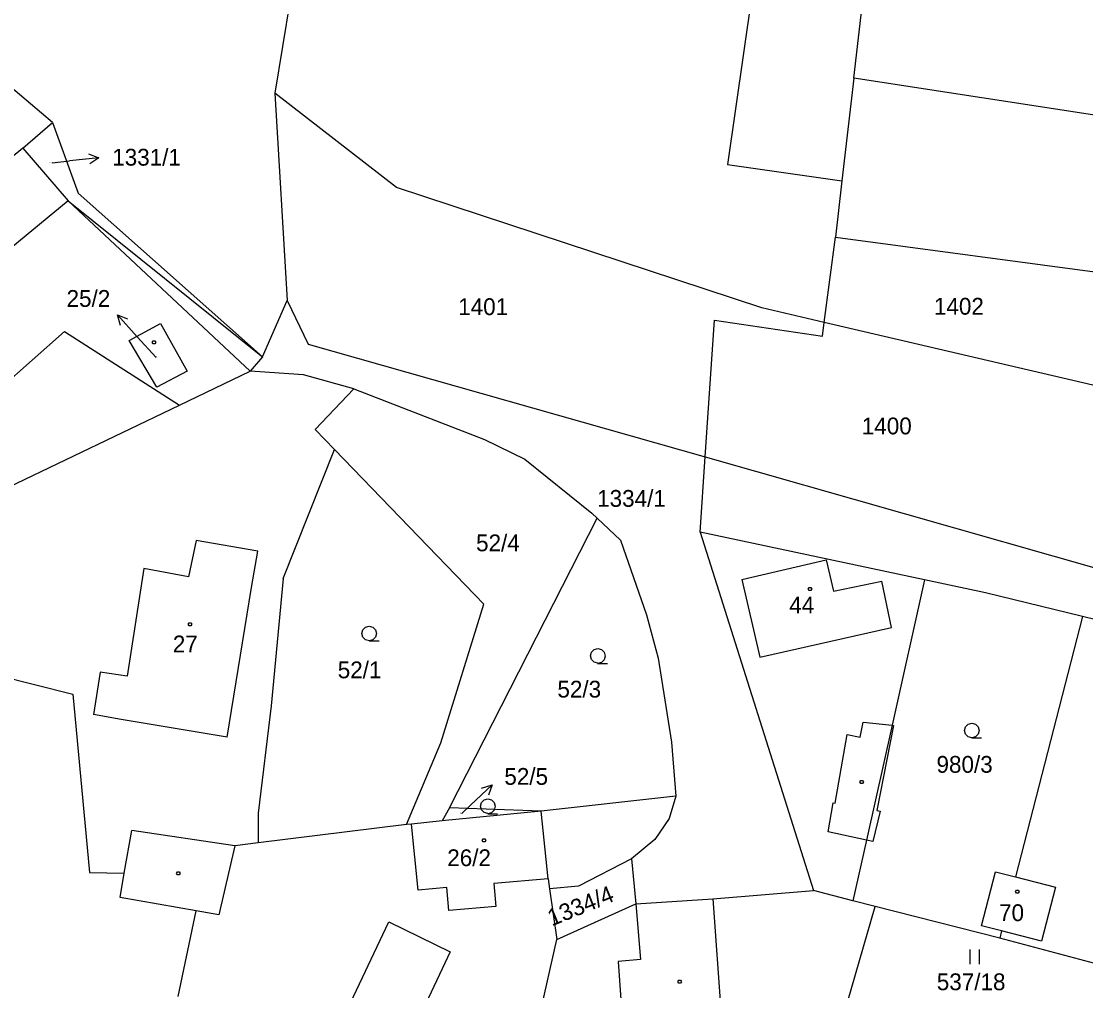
# Model space of a CAD drawing. Extents: x -852001 to -842497, y -1063614 to -1052182.
# Drawn here: x -844473.2 to -844365.4, y -1061624.2 to -1061526.1 of the extents above; entities that cross this region are included whole.
import ezdxf

# ---------------------------------------------------------------- set-up
doc = ezdxf.new("R2010")
doc.units = 0
for name, color, linetype in [('Default', 7, 'Continuous'), ('KN_HRANICE', 7, 'Continuous'), ('KN_KULTURY', 7, 'Continuous'), ('KN_PARCELY', 7, 'Continuous'), ('KN_SLUCKY', 7, 'Continuous')]:
    doc.layers.add(name, color=color, linetype=linetype)

# ---------------------------------------------------------------- blocks, each defined once
blk = doc.blocks.new('304')
at = {"layer": 'Default'}
blk.add_lwpolyline([(0, 0), (-0.38, 0.1), (-0.65, 0.37), (-0.75, 0.74), (-0.65, 1.11), (-0.38, 1.38), (-0.01, 1.48), (0.36, 1.38), (0.63, 1.11), (0.73, 0.73), (0.63, 0.35), (0.36, 0.08), (-0.02, -0.02), (0.98, -0.02)], dxfattribs=at)
blk = doc.blocks.new('306')
at = {"layer": 'Default'}
for p, q in [((-0.5, 1.5), (-0.5, 0)), ((0.5, 0), (0.5, 1.5))]:
    blk.add_line(p, q, dxfattribs=at)
blk = doc.blocks.new('NAHRADNI_SYMBOL')
at = {"layer": 'Default'}
blk.add_lwpolyline([(0.09, 0.15), (0.18, 0), (0.09, -0.15), (-0.09, -0.15), (-0.18, 0), (-0.09, 0.15), (0.09, 0.15)], dxfattribs=at)
blk = doc.blocks.new('10292')
at = {"layer": 'Default'}
blk.add_line((0, 3), (0, 0), dxfattribs=at)
blk.add_lwpolyline([(-0.5, 2), (0, 3), (0.5, 2)], dxfattribs=at)
blk = doc.blocks.new('402')
at = {"layer": 'Default'}
blk.add_lwpolyline([(0.09, 0.15), (0.18, 0), (0.09, -0.15), (-0.09, -0.15), (-0.18, 0), (-0.09, 0.15), (0.09, 0.15)], dxfattribs=at)

msp = doc.modelspace()

# ---------------------------------------------------------------- linework, layer by layer
at = {"layer": 'KN_HRANICE'}
for p, q in [((-844388.92, -1061531.86), (-844387.54, -1061520.17)), ((-844388.92, -1061531.86), (-844387.54, -1061520.17)), ((-844445.93, -1061523.92), (-844447.49, -1061533.39)), ((-844445.93, -1061523.92), (-844447.49, -1061533.39)), ((-844470, -1061536.35), (-844477.9, -1061529.66)), ((-844470, -1061536.35), (-844477.9, -1061529.66)), ((-844388.92, -1061531.86), (-844390.11, -1061542.25)), ((-844388.92, -1061531.86), (-844390.11, -1061542.25)), ((-844353.34, -1061537.33), (-844388.92, -1061531.86)), ((-844353.34, -1061537.33), (-844388.92, -1061531.86)), ((-844435.17, -1061542.92), (-844447.49, -1061533.39)), ((-844447.49, -1061533.39), (-844446.24, -1061554.35)), ((-844435.17, -1061542.92), (-844447.49, -1061533.39)), ((-844447.49, -1061533.39), (-844446.24, -1061554.35)), ((-844473.01, -1061538.94), (-844470, -1061536.35)), ((-844473.01, -1061538.94), (-844470, -1061536.35)), ((-844470, -1061536.35), (-844467.4, -1061543.5)), ((-844470, -1061536.35), (-844467.4, -1061543.5)), ((-844473.01, -1061538.94), (-844480.27, -1061544.97)), ((-844473.01, -1061538.94), (-844480.27, -1061544.97)), ((-844473.01, -1061538.94), (-844468.42, -1061544.28)), ((-844473.01, -1061538.94), (-844468.42, -1061544.28)), ((-844390.11, -1061542.25), (-844390.76, -1061547.96)), ((-844390.11, -1061542.25), (-844390.76, -1061547.96)), ((-844467.4, -1061543.5), (-844448.75, -1061560.05)), ((-844467.4, -1061543.5), (-844448.75, -1061560.05)), ((-844398.2, -1061555.11), (-844435.17, -1061542.92)), ((-844398.2, -1061555.11), (-844435.17, -1061542.92)), ((-844468.42, -1061544.28), (-844448.75, -1061560.05)), ((-844468.42, -1061544.28), (-844448.75, -1061560.05)), ((-844391.89, -1061556.58), (-844390.76, -1061547.96)), ((-844391.89, -1061556.58), (-844390.76, -1061547.96)), ((-844390.76, -1061547.96), (-844361.35, -1061551.88)), ((-844390.76, -1061547.96), (-844361.35, -1061551.88)), ((-844448.75, -1061560.05), (-844446.24, -1061554.35)), ((-844448.75, -1061560.05), (-844446.24, -1061554.35)), ((-844446.24, -1061554.35), (-844444.11, -1061558.8)), ((-844446.24, -1061554.35), (-844444.11, -1061558.8)), ((-844391.89, -1061556.58), (-844398.2, -1061555.11)), ((-844391.89, -1061556.58), (-844398.2, -1061555.11)), ((-844462.24, -1061558.4), (-844459.06, -1061556.7)), ((-844462.24, -1061558.4), (-844459.06, -1061556.7)), ((-844459.06, -1061556.7), (-844456.35, -1061561.53)), ((-844459.06, -1061556.7), (-844456.35, -1061561.53)), ((-844403.95, -1061570.2), (-844403.02, -1061556.36)), ((-844403.95, -1061570.2), (-844403.02, -1061556.36)), ((-844403.02, -1061556.36), (-844392.07, -1061557.99)), ((-844403.02, -1061556.36), (-844392.07, -1061557.99)), ((-844392.07, -1061557.99), (-844391.89, -1061556.58)), ((-844392.07, -1061557.99), (-844391.89, -1061556.58)), ((-844363.72, -1061563.16), (-844391.89, -1061556.58)), ((-844363.72, -1061563.16), (-844391.89, -1061556.58)), ((-844475.34, -1061563.31), (-844468.77, -1061557.5)), ((-844475.34, -1061563.31), (-844468.77, -1061557.5)), ((-844468.77, -1061557.5), (-844457.13, -1061564.94)), ((-844468.77, -1061557.5), (-844457.13, -1061564.94)), ((-844459.44, -1061563.15), (-844462.24, -1061558.4)), ((-844459.44, -1061563.15), (-844462.24, -1061558.4)), ((-844444.11, -1061558.8), (-844403.95, -1061570.2)), ((-844444.11, -1061558.8), (-844403.95, -1061570.2)), ((-844448.75, -1061560.05), (-844450, -1061561.52)), ((-844448.75, -1061560.05), (-844450, -1061561.52)), ((-844456.35, -1061561.53), (-844459.44, -1061563.15)), ((-844456.35, -1061561.53), (-844459.44, -1061563.15)), ((-844457.13, -1061564.94), (-844450, -1061561.52)), ((-844457.13, -1061564.94), (-844450, -1061561.52)), ((-844444.59, -1061561.88), (-844450, -1061561.52)), ((-844444.59, -1061561.88), (-844450, -1061561.52)), ((-844439.49, -1061563.31), (-844444.59, -1061561.88)), ((-844439.49, -1061563.31), (-844444.59, -1061561.88)), ((-844443.41, -1061567.42), (-844439.49, -1061563.31)), ((-844443.41, -1061567.42), (-844439.49, -1061563.31)), ((-844439.49, -1061563.31), (-844426.27, -1061568.44)), ((-844439.49, -1061563.31), (-844426.27, -1061568.44)), ((-844474.43, -1061573.26), (-844457.13, -1061564.94)), ((-844474.43, -1061573.26), (-844457.13, -1061564.94)), ((-844441.46, -1061569.44), (-844443.41, -1061567.42)), ((-844441.46, -1061569.44), (-844443.41, -1061567.42)), ((-844426.27, -1061568.44), (-844422.18, -1061570.43)), ((-844426.27, -1061568.44), (-844422.18, -1061570.43)), ((-844446.64, -1061582.48), (-844441.46, -1061569.44)), ((-844446.64, -1061582.48), (-844441.46, -1061569.44)), ((-844426.34, -1061585.08), (-844441.46, -1061569.44)), ((-844426.34, -1061585.08), (-844441.46, -1061569.44)), ((-844422.18, -1061570.43), (-844415.41, -1061575.89)), ((-844422.18, -1061570.43), (-844415.41, -1061575.89)), ((-844404.46, -1061577.82), (-844403.95, -1061570.2)), ((-844404.46, -1061577.82), (-844403.95, -1061570.2)), ((-844403.95, -1061570.2), (-844363.66, -1061581.64)), ((-844403.95, -1061570.2), (-844363.66, -1061581.64)), ((-844415.41, -1061575.89), (-844414.88, -1061576.38)), ((-844415.41, -1061575.89), (-844414.88, -1061576.38)), ((-844429.81, -1061605.69), (-844414.88, -1061576.38)), ((-844429.81, -1061605.69), (-844414.88, -1061576.38)), ((-844414.88, -1061576.38), (-844412.5, -1061578.61)), ((-844414.88, -1061576.38), (-844412.5, -1061578.61)), ((-844404.46, -1061577.82), (-844393, -1061614.07)), ((-844381.76, -1061582.63), (-844404.46, -1061577.82)), ((-844404.46, -1061577.82), (-844393, -1061614.07)), ((-844381.76, -1061582.63), (-844404.46, -1061577.82)), ((-844412.5, -1061578.61), (-844409.87, -1061586.18)), ((-844412.5, -1061578.61), (-844409.87, -1061586.18)), ((-844446.64, -1061582.48), (-844447.87, -1061595.38)), ((-844446.64, -1061582.48), (-844447.87, -1061595.38)), ((-844381.76, -1061582.63), (-844385.04, -1061597.34)), ((-844381.76, -1061582.63), (-844385.04, -1061597.34)), ((-844375.58, -1061583.94), (-844381.76, -1061582.63)), ((-844375.58, -1061583.94), (-844381.76, -1061582.63)), ((-844365.77, -1061586.33), (-844375.58, -1061583.94)), ((-844365.77, -1061586.33), (-844375.58, -1061583.94)), ((-844430.7, -1061599.13), (-844426.34, -1061585.08)), ((-844430.7, -1061599.13), (-844426.34, -1061585.08)), ((-844409.87, -1061586.18), (-844408.69, -1061590.57)), ((-844409.87, -1061586.18), (-844408.69, -1061590.57)), ((-844365.77, -1061586.33), (-844372.54, -1061612.69)), ((-844365.77, -1061586.33), (-844372.54, -1061612.69)), ((-844326.87, -1061595.82), (-844365.77, -1061586.33)), ((-844326.87, -1061595.82), (-844365.77, -1061586.33)), ((-844408.69, -1061590.57), (-844407.36, -1061599.06)), ((-844408.69, -1061590.57), (-844407.36, -1061599.06)), ((-844478.86, -1061591.44), (-844467.93, -1061594.19)), ((-844478.86, -1061591.44), (-844467.93, -1061594.19)), ((-844467.93, -1061594.19), (-844466.24, -1061612.23)), ((-844467.93, -1061594.19), (-844466.24, -1061612.23)), ((-844447.87, -1061595.38), (-844449.19, -1061606.24)), ((-844447.87, -1061595.38), (-844449.19, -1061606.24)), ((-844385.04, -1061597.34), (-844387.63, -1061608.98)), ((-844385.04, -1061597.34), (-844387.63, -1061608.98)), ((-844434.17, -1061607.4), (-844430.7, -1061599.13)), ((-844434.17, -1061607.4), (-844430.7, -1061599.13)), ((-844407.36, -1061599.06), (-844406.9, -1061604.52)), ((-844407.36, -1061599.06), (-844406.9, -1061604.52)), ((-844406.9, -1061604.52), (-844420.55, -1061606.03)), ((-844406.9, -1061604.52), (-844420.55, -1061606.03)), ((-844406.9, -1061604.52), (-844407.58, -1061606.77)), ((-844406.9, -1061604.52), (-844407.58, -1061606.77)), ((-844449.19, -1061606.24), (-844449.19, -1061609.24)), ((-844449.19, -1061606.24), (-844449.19, -1061609.24)), ((-844429.81, -1061605.69), (-844430.56, -1061607.03)), ((-844429.81, -1061605.69), (-844430.56, -1061607.03)), ((-844420.55, -1061606.03), (-844430.56, -1061607.03)), ((-844420.55, -1061606.03), (-844430.56, -1061607.03)), ((-844420.55, -1061606.03), (-844429.81, -1061605.69)), ((-844420.55, -1061606.03), (-844429.81, -1061605.69)), ((-844433.67, -1061607.34), (-844434.17, -1061607.4)), ((-844433.67, -1061607.34), (-844434.17, -1061607.4)), ((-844430.56, -1061607.03), (-844433.67, -1061607.34)), ((-844430.56, -1061607.03), (-844433.67, -1061607.34)), ((-844407.58, -1061606.77), (-844409.04, -1061608.91)), ((-844407.58, -1061606.77), (-844409.04, -1061608.91)), ((-844434.17, -1061607.4), (-844449.19, -1061609.24)), ((-844434.17, -1061607.4), (-844449.19, -1061609.24)), ((-844451.53, -1061609.53), (-844453.15, -1061616.52)), ((-844451.53, -1061609.53), (-844453.15, -1061616.52)), ((-844449.19, -1061609.24), (-844451.53, -1061609.53)), ((-844449.19, -1061609.24), (-844451.53, -1061609.53)), ((-844409.04, -1061608.91), (-844411.39, -1061610.86)), ((-844409.04, -1061608.91), (-844411.39, -1061610.86)), ((-844387.63, -1061608.98), (-844389, -1061615.11)), ((-844387.63, -1061608.98), (-844389, -1061615.11)), ((-844411.39, -1061610.86), (-844416.78, -1061613.62)), ((-844411.39, -1061610.86), (-844416.78, -1061613.62)), ((-844411.39, -1061610.86), (-844410.98, -1061615.41)), ((-844411.39, -1061610.86), (-844410.98, -1061615.41)), ((-844466.24, -1061612.23), (-844462.73, -1061612.31)), ((-844466.24, -1061612.23), (-844462.73, -1061612.31)), ((-844463.16, -1061614.78), (-844462.73, -1061612.31)), ((-844463.16, -1061614.78), (-844462.73, -1061612.31)), ((-844416.78, -1061613.62), (-844419.7, -1061613.9)), ((-844416.78, -1061613.62), (-844419.7, -1061613.9)), ((-844455.44, -1061616.12), (-844463.16, -1061614.78)), ((-844455.44, -1061616.12), (-844463.16, -1061614.78)), ((-844419.7, -1061613.9), (-844418.97, -1061619.01)), ((-844419.7, -1061613.9), (-844418.97, -1061619.01)), ((-844410.98, -1061615.41), (-844403.17, -1061614.92)), ((-844410.98, -1061615.41), (-844403.17, -1061614.92)), ((-844403.17, -1061614.92), (-844393, -1061614.07)), ((-844403.17, -1061614.92), (-844393, -1061614.07)), ((-844403.17, -1061614.92), (-844401.63, -1061636.37)), ((-844403.17, -1061614.92), (-844401.63, -1061636.37)), ((-844389, -1061615.11), (-844393, -1061614.07)), ((-844389, -1061615.11), (-844393, -1061614.07)), ((-844418.97, -1061619.01), (-844410.98, -1061615.41)), ((-844418.97, -1061619.01), (-844410.98, -1061615.41)), ((-844390.52, -1061628.76), (-844386.76, -1061615.69)), ((-844390.52, -1061628.76), (-844386.76, -1061615.69)), ((-844386.76, -1061615.69), (-844389, -1061615.11)), ((-844386.76, -1061615.69), (-844389, -1061615.11)), ((-844374.13, -1061618.87), (-844386.76, -1061615.69)), ((-844374.13, -1061618.87), (-844386.76, -1061615.69)), ((-844457.28, -1061624.8), (-844455.44, -1061616.12)), ((-844457.28, -1061624.8), (-844455.44, -1061616.12)), ((-844453.15, -1061616.52), (-844455.44, -1061616.12)), ((-844453.15, -1061616.52), (-844455.44, -1061616.12)), ((-844373.95, -1061618.15), (-844375.97, -1061617.63)), ((-844373.95, -1061618.15), (-844375.97, -1061617.63)), ((-844373.95, -1061618.15), (-844374.13, -1061618.87)), ((-844373.95, -1061618.15), (-844374.13, -1061618.87)), ((-844424.43, -1061643.44), (-844418.97, -1061619.01)), ((-844424.43, -1061643.44), (-844418.97, -1061619.01)), ((-844360.67, -1061622.48), (-844374.13, -1061618.87)), ((-844360.67, -1061622.48), (-844374.13, -1061618.87))]:
    msp.add_line(p, q, dxfattribs=at)
for points in [[(-844375.97, -1061617.63), (-844374.57, -1061612.18), (-844372.54, -1061612.69)], [(-844375.97, -1061617.63), (-844374.57, -1061612.18), (-844372.54, -1061612.69)], [(-844372.54, -1061612.69), (-844368.49, -1061613.72), (-844369.9, -1061619.19), (-844373.95, -1061618.15)], [(-844372.54, -1061612.69), (-844368.49, -1061613.72), (-844369.9, -1061619.19), (-844373.95, -1061618.15)]]:
    msp.add_lwpolyline(points, dxfattribs=at)
at = {"layer": 'KN_PARCELY'}
for p, q in [((-844470.04, -1061540.44), (-844468.27, -1061540.25)), ((-844470.04, -1061540.44), (-844468.27, -1061540.25)), ((-844459.49, -1061560.13), (-844461.41, -1061558.03)), ((-844459.49, -1061560.13), (-844461.41, -1061558.03)), ((-844428.56, -1061606.28), (-844427.68, -1061605.44)), ((-844428.56, -1061606.28), (-844427.68, -1061605.44))]:
    msp.add_line(p, q, dxfattribs=at)
at = {"layer": 'KN_SLUCKY'}
for p, q in [((-844399.03, -1061522.17), (-844401.68, -1061540.59)), ((-844399.03, -1061522.17), (-844401.68, -1061540.59)), ((-844401.68, -1061540.59), (-844390.11, -1061542.25)), ((-844401.68, -1061540.59), (-844390.11, -1061542.25)), ((-844468.42, -1061544.28), (-844475.84, -1061550.39)), ((-844468.42, -1061544.28), (-844475.84, -1061550.39)), ((-844450, -1061561.52), (-844468.42, -1061544.28)), ((-844450, -1061561.52), (-844468.42, -1061544.28)), ((-844455.44, -1061578.66), (-844456.23, -1061582.31)), ((-844455.44, -1061578.66), (-844456.23, -1061582.31)), ((-844449.21, -1061579.73), (-844455.44, -1061578.66)), ((-844449.21, -1061579.73), (-844455.44, -1061578.66)), ((-844449.84, -1061583.39), (-844449.21, -1061579.73)), ((-844449.84, -1061583.39), (-844449.21, -1061579.73)), ((-844460.74, -1061581.49), (-844462.44, -1061592.38)), ((-844460.74, -1061581.49), (-844462.44, -1061592.38)), ((-844456.23, -1061582.31), (-844460.74, -1061581.49)), ((-844456.23, -1061582.31), (-844460.74, -1061581.49)), ((-844400.24, -1061582.58), (-844391.7, -1061580.59)), ((-844400.24, -1061582.58), (-844391.7, -1061580.59)), ((-844391.7, -1061580.59), (-844390.96, -1061583.76)), ((-844391.7, -1061580.59), (-844390.96, -1061583.76)), ((-844400.24, -1061582.58), (-844398.4, -1061590.46)), ((-844400.24, -1061582.58), (-844398.4, -1061590.46)), ((-844452.33, -1061598.56), (-844449.84, -1061583.39)), ((-844452.33, -1061598.56), (-844449.84, -1061583.39)), ((-844390.96, -1061583.76), (-844386.07, -1061582.78)), ((-844390.96, -1061583.76), (-844386.07, -1061582.78)), ((-844385.09, -1061587.46), (-844386.07, -1061582.78)), ((-844385.09, -1061587.46), (-844386.07, -1061582.78)), ((-844398.4, -1061590.46), (-844385.09, -1061587.46)), ((-844398.4, -1061590.46), (-844385.09, -1061587.46)), ((-844465.16, -1061591.96), (-844465.85, -1061596.27)), ((-844465.16, -1061591.96), (-844465.85, -1061596.27)), ((-844462.44, -1061592.38), (-844465.16, -1061591.96)), ((-844462.44, -1061592.38), (-844465.16, -1061591.96)), ((-844463.04, -1061596.75), (-844465.85, -1061596.27)), ((-844463.04, -1061596.75), (-844465.85, -1061596.27)), ((-844452.33, -1061598.56), (-844463.04, -1061596.75)), ((-844452.33, -1061598.56), (-844463.04, -1061596.75)), ((-844388.27, -1061598.54), (-844387.95, -1061597.02)), ((-844388.27, -1061598.54), (-844387.95, -1061597.02)), ((-844387.95, -1061597.02), (-844385.04, -1061597.34)), ((-844387.95, -1061597.02), (-844385.04, -1061597.34)), ((-844384.89, -1061597.36), (-844386.59, -1061605.98)), ((-844384.89, -1061597.36), (-844386.59, -1061605.98)), ((-844385.04, -1061597.34), (-844384.89, -1061597.36)), ((-844385.04, -1061597.34), (-844384.89, -1061597.36)), ((-844390.81, -1061605.22), (-844389.57, -1061598.27)), ((-844390.81, -1061605.22), (-844389.57, -1061598.27)), ((-844389.57, -1061598.27), (-844388.27, -1061598.54)), ((-844389.57, -1061598.27), (-844388.27, -1061598.54)), ((-844391.51, -1061608.12), (-844390.99, -1061605.19)), ((-844391.51, -1061608.12), (-844390.99, -1061605.19)), ((-844390.99, -1061605.19), (-844390.81, -1061605.22)), ((-844390.99, -1061605.19), (-844390.81, -1061605.22)), ((-844419.85, -1061612.89), (-844420.55, -1061606.03)), ((-844419.85, -1061612.89), (-844420.55, -1061606.03)), ((-844386.24, -1061606.04), (-844386.99, -1061609.12)), ((-844386.24, -1061606.04), (-844386.99, -1061609.12)), ((-844386.59, -1061605.98), (-844386.24, -1061606.04)), ((-844386.59, -1061605.98), (-844386.24, -1061606.04)), ((-844433, -1061614.02), (-844433.67, -1061607.34)), ((-844433, -1061614.02), (-844433.67, -1061607.34)), ((-844462.73, -1061612.31), (-844461.98, -1061607.98)), ((-844462.73, -1061612.31), (-844461.98, -1061607.98)), ((-844451.53, -1061609.53), (-844461.98, -1061607.98)), ((-844451.53, -1061609.53), (-844461.98, -1061607.98)), ((-844387.63, -1061608.98), (-844391.51, -1061608.12)), ((-844387.63, -1061608.98), (-844391.51, -1061608.12)), ((-844386.99, -1061609.12), (-844387.63, -1061608.98)), ((-844386.99, -1061609.12), (-844387.63, -1061608.98)), ((-844430.09, -1061613.77), (-844433, -1061614.02)), ((-844430.09, -1061613.77), (-844433, -1061614.02)), ((-844429.89, -1061616.09), (-844430.09, -1061613.77)), ((-844429.89, -1061616.09), (-844430.09, -1061613.77)), ((-844419.85, -1061612.89), (-844425.33, -1061613.36)), ((-844419.85, -1061612.89), (-844425.33, -1061613.36)), ((-844425.33, -1061613.36), (-844425.13, -1061615.69)), ((-844425.33, -1061613.36), (-844425.13, -1061615.69)), ((-844419.85, -1061612.89), (-844419.7, -1061613.9)), ((-844419.85, -1061612.89), (-844419.7, -1061613.9)), ((-844425.13, -1061615.69), (-844429.89, -1061616.09)), ((-844425.13, -1061615.69), (-844429.89, -1061616.09)), ((-844410.98, -1061615.41), (-844410.49, -1061621.05)), ((-844410.98, -1061615.41), (-844410.49, -1061621.05)), ((-844442.81, -1061631.67), (-844435.96, -1061617.24)), ((-844442.81, -1061631.67), (-844435.96, -1061617.24)), ((-844435.96, -1061617.24), (-844429.76, -1061620.26)), ((-844435.96, -1061617.24), (-844429.76, -1061620.26)), ((-844429.76, -1061620.26), (-844436.5, -1061634.67)), ((-844429.76, -1061620.26), (-844436.5, -1061634.67)), ((-844410.49, -1061621.05), (-844412.76, -1061621.25)), ((-844410.49, -1061621.05), (-844412.76, -1061621.25)), ((-844412.76, -1061621.25), (-844412.46, -1061625.56)), ((-844412.76, -1061621.25), (-844412.46, -1061625.56))]:
    msp.add_line(p, q, dxfattribs=at)

# ---------------------------------------------------------------- block references
at = {"layer": 'KN_KULTURY'}
for name, p in [('NAHRADNI_SYMBOL', (-844459.73, -1061558.6)), ('NAHRADNI_SYMBOL', (-844459.73, -1061558.6)), ('402', (-844393.34, -1061583.56)), ('402', (-844393.34, -1061583.56)), ('402', (-844456.09, -1061587.13)), ('402', (-844456.09, -1061587.13)), ('304', (-844437.93, -1061588.79)), ('304', (-844437.93, -1061588.79)), ('304', (-844414.81, -1061591.07)), ('304', (-844414.81, -1061591.07)), ('304', (-844376.96, -1061598.61)), ('304', (-844376.96, -1061598.61)), ('402', (-844388.12, -1061603.08)), ('402', (-844388.12, -1061603.08)), ('304', (-844425.93, -1061606.27)), ('304', (-844425.93, -1061606.27)), ('402', (-844426.32, -1061608.99)), ('402', (-844426.32, -1061608.99)), ('402', (-844457.25, -1061612.33)), ('402', (-844457.25, -1061612.33)), ('402', (-844372.37, -1061614.17)), ('402', (-844372.37, -1061614.17)), ('306', (-844376.68, -1061621.53)), ('306', (-844376.68, -1061621.53)), ('402', (-844406.53, -1061623.29)), ('402', (-844406.53, -1061623.29))]:
    msp.add_blockref(name, p, dxfattribs=at)
at = {"layer": 'KN_PARCELY'}
for p, rotation in [((-844468.27, -1061540.25), -83.77704700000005), ((-844468.27, -1061540.25), -83.77704700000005), ((-844461.41, -1061558.03), 42.341581), ((-844461.41, -1061558.03), 42.341581), ((-844427.68, -1061605.44), -46.36290299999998), ((-844427.68, -1061605.44), -46.36290299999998)]:
    msp.add_blockref('10292', p, dxfattribs=dict(at, rotation=rotation))

# ---------------------------------------------------------------- texts
for s, height, p in [('1331/1', 1.7, (-844463.95, -1061540.72)), ('1331/1', 1.7, (-844463.95, -1061540.72)), ('1331/1', 0.1, (-844470.32, -1061540.44)), ('1331/1', 0.1, (-844470.32, -1061540.44)), ('25/2', 1.7, (-844468.57, -1061555.01)), ('25/2', 1.7, (-844468.57, -1061555.01)), ('1401', 1.7, (-844428.94, -1061555.84)), ('1401', 1.7, (-844428.94, -1061555.84)), ('1402', 1.7, (-844380.8, -1061555.8)), ('1402', 1.7, (-844380.8, -1061555.8)), ('25/2', 0.1, (-844459.69, -1061560.13)), ('25/2', 0.1, (-844459.69, -1061560.13)), ('1400', 1.7, (-844388.1, -1061567.91)), ('1400', 1.7, (-844388.1, -1061567.91)), ('1334/1', 1.7, (-844414.88, -1061575.24)), ('1334/1', 1.7, (-844414.88, -1061575.24)), ('52/4', 1.7, (-844427.13, -1061579.74)), ('52/4', 1.7, (-844427.13, -1061579.74)), ('44', 1.7, (-844395.44, -1061586.03)), ('44', 1.7, (-844395.44, -1061586.03)), ('27', 1.7, (-844457.82, -1061589.97)), ('27', 1.7, (-844457.82, -1061589.97)), ('52/1', 1.7, (-844441.13, -1061592.59)), ('52/1', 1.7, (-844441.13, -1061592.59)), ('52/3', 1.7, (-844418.9, -1061594.54)), ('52/3', 1.7, (-844418.9, -1061594.54)), ('980/3', 1.7, (-844380.54, -1061602.15)), ('980/3', 1.7, (-844380.54, -1061602.15)), ('52/5', 1.7, (-844424.27, -1061603.37)), ('52/5', 1.7, (-844424.27, -1061603.37)), ('52/5', 0.1, (-844428.76, -1061606.28)), ('52/5', 0.1, (-844428.76, -1061606.28)), ('26/2', 1.7, (-844430.05, -1061611.6)), ('26/2', 1.7, (-844430.05, -1061611.6)), ('70', 1.7, (-844374.21, -1061617.16)), ('70', 1.7, (-844374.21, -1061617.16)), ('537/18', 1.7, (-844380.51, -1061624.15)), ('537/18', 1.7, (-844380.51, -1061624.15))]:
    msp.add_text(s, height=height, dxfattribs=at).set_placement(p)
msp.add_text('1334/4', height=1.7, rotation=22.059, dxfattribs=at).set_placement((-844419.47, -1061617.7))
msp.add_text('1334/4', height=1.7, rotation=22.059, dxfattribs=at).set_placement((-844419.47, -1061617.7))

doc.saveas('drawing.dxf')
